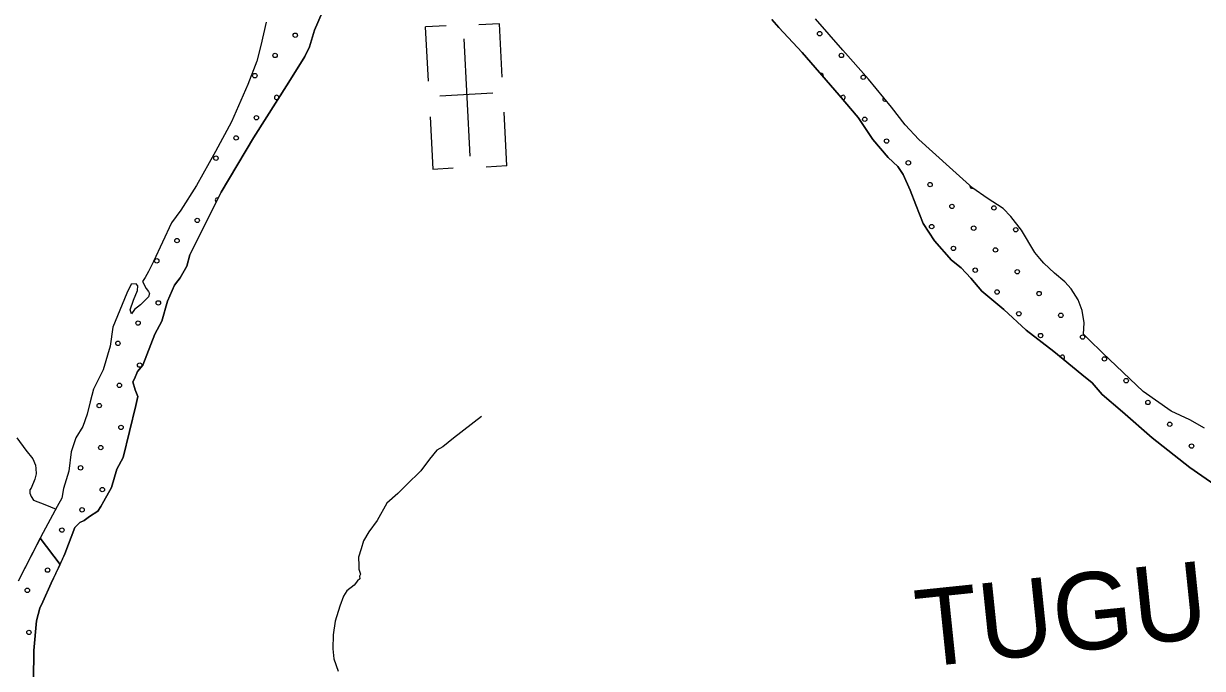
# Model space of a CAD drawing. Extents: x 1551132 to 1791609, y 378168 to 563823.
# Drawn here: x 1701069 to 1706727, y 462137 to 465232 of the extents above; entities that cross this region are included whole.
import ezdxf

# ---------------------------------------------------------------- set-up
doc = ezdxf.new("R2010")
doc.units = 0
for name, color, linetype in [('DESIGN - ROW - Right-of-Way and Easement Labels', 7, 'Continuous'), ('DESIGN - SCRATCH - User 1', 7, 'Continuous'), ('DESIGN - TRAFFIC CONTROL PERMANENT - Pavement Marking Text', 7, 'Continuous'), ('DESIGN - TRANSPORTATION - Edge of Traveled Way', 7, 'Continuous'), ('DESIGN - TRANSPORTATION - Text', 7, 'Continuous'), ('DESIGN - UTILITIES - Cable (Underground) with Text', 7, 'Continuous')]:
    doc.layers.add(name, color=color, linetype=linetype)

msp = doc.modelspace()

# ---------------------------------------------------------------- linework, layer by layer
at = {"layer": 'DESIGN - SCRATCH - User 1'}
for points in [[(1701608.684, 463398.257), (1701617.225, 463442.216), (1701605.617, 463474.409), (1701594.084, 463512.618), (1701602.259, 463526.535), (1701616.7, 463562.394), (1701641.066, 463592.12), (1701698.907, 463741.582), (1701733.673, 463803.217), (1701760.847, 463899.003), (1701793.813, 463976.689), (1701820.254, 464012.389), (1701852.937, 464068.049), (1701867.603, 464121.934), (1702017.316, 464422.417), (1702172.538, 464682.765), (1702341.851, 464950.939), (1702419.374, 465074.101), (1702441.94, 465119.877), (1702464.923, 465199.687), (1702543.188, 465382.934)], [(1704659.955, 465250.973), (1704693.487, 465212.48), (1704806.043, 465092.827), (1704983.572, 464888.197), (1705074.27, 464780.844), (1705144.993, 464675.767), (1705217.941, 464588.681), (1705265.423, 464545.997), (1705290.956, 464507.604), (1705324.047, 464433.06), (1705351.196, 464362.6), (1705386.087, 464272.006), (1705441.086, 464189.162), (1705521.959, 464095.968), (1705569.516, 464059.284), (1705614.923, 464010.616), (1705668.164, 463947.831), (1705773.111, 463860.321), (1705879.909, 463760.776), (1706012.689, 463658.882), (1706147.336, 463546.954), (1706196.876, 463508.245), (1706246.183, 463451.51), (1706343.181, 463368.116), (1706485.686, 463244.063), (1706665.973, 463101.493), (1706802.845, 463007.557)], [(1705624.207, 464441.136), (1705513.434, 464542.738), (1705365.021, 464674.875), (1705299.881, 464745.835), (1705234.908, 464830.812), (1705124.527, 464964.457), (1705000.222, 465104.294), (1704870.033, 465254.223)], [(1702233.362, 465238.788), (1702207.987, 465126.952), (1702189.054, 465051.092), (1702145.68, 464939.497), (1702067.465, 464760.251), (1701989.692, 464617.064), (1701899.677, 464454.001), (1701824.229, 464336.823), (1701779.464, 464275.313), (1701693.182, 464090.175), (1701668.591, 464042.424), (1701652.225, 464012.598), (1701640, 463994.731), (1701657.583, 463960.446), (1701669.416, 463946.271), (1701673.291, 463936.204), (1701669.091, 463920.237), (1701630.625, 463882.686), (1701602.334, 463859.027), (1701588.084, 463839.185), (1701580.31, 463857.31), (1701596.893, 463905.162), (1701615.459, 463950.988), (1701617.734, 463972.988), (1701609.851, 463983.105), (1701585.826, 463981.422), (1701565.285, 463937.629), (1701497.27, 463774.275), (1701484.17, 463684.314), (1701450.771, 463570.586), (1701405.614, 463477.042), (1701388.872, 463417.174), (1701374.139, 463357.272), (1701353.398, 463297.462), (1701320.74, 463243.811), (1701297.899, 463176.009), (1701286.775, 463084.015), (1701261.742, 463000.221), (1701253.175, 462954.27), (1701230.684, 462914.502)], [(1706736.305, 463290.848), (1706666.773, 463329.816), (1706577.259, 463371.05), (1706442.412, 463466.961), (1706248.617, 463649.774), (1706179.427, 463716.784), (1706155.719, 463741.126), (1706158.385, 463795.169), (1706149.119, 463855.387), (1706129.736, 463905.714), (1706096.37, 463958.223), (1706066.788, 463992.666), (1706017.281, 464033.375), (1705965.865, 464082.118), (1705946.132, 464104.41), (1705922.483, 464132.769), (1705857.776, 464239.772), (1705806.586, 464306.541), (1705771.053, 464345.067), (1705693.638, 464394.151), (1705624.207, 464441.136)], [(1701149.628, 462762.757), (1701244.234, 462636.778), (1701267.908, 462687.68), (1701315.457, 462813.241), (1701339.757, 462836.959), (1701359.881, 462846.709), (1701386.122, 462866.393), (1701426.446, 462891.902), (1701440.713, 462913.744), (1701455.037, 462939.595), (1701491.845, 463005.213), (1701516.927, 463093.015), (1701547.61, 463148.692), (1701608.684, 463398.257)], [(1701230.684, 462914.502), (1701163.136, 462789.207), (1701149.628, 462762.757)], [(1701244.234, 462636.778), (1701149.628, 462762.757), (1701044.263, 462556.418)], [(1701116.445, 462080.772), (1701118.186, 462222.959), (1701131.928, 462364.988), (1701146.694, 462426.881), (1701161.061, 462456.74), (1701202.168, 462546.334), (1701244.234, 462636.778)]]:
    msp.add_lwpolyline(points, dxfattribs=at)
at = {"layer": 'DESIGN - TRAFFIC CONTROL PERMANENT - Pavement Marking Text'}
for centre in [(1702373.233, 465175.786), (1702373.233, 465175.786), (1704889.628, 465183.253), (1704889.628, 465183.253), (1702276.161, 465078.714), (1702276.161, 465078.714), (1704994.167, 465078.714), (1704994.167, 465078.714), (1702179.09, 464981.643), (1702179.09, 464981.643), (1705098.705, 464974.176), (1705098.705, 464974.176), (1702186.557, 464780.032), (1702186.557, 464780.032), (1705106.173, 464772.565), (1705106.173, 464772.565), (1702089.485, 464682.961), (1702089.485, 464682.961), (1705210.711, 464668.027), (1705210.711, 464668.027), (1701992.414, 464585.889), (1701992.414, 464585.889), (1705315.25, 464563.488), (1705315.25, 464563.488), (1705419.789, 464458.949), (1705419.789, 464458.949), (1705524.327, 464354.411), (1705524.327, 464354.411), (1705725.937, 464346.944), (1705725.937, 464346.944), (1701902.809, 464287.207), (1701902.809, 464287.207), (1705427.256, 464257.339), (1705427.256, 464257.339), (1705628.866, 464249.872), (1705628.866, 464249.872), (1705830.476, 464242.405), (1705830.476, 464242.405), (1701805.737, 464190.136), (1701805.737, 464190.136), (1705531.794, 464152.8), (1705531.794, 464152.8), (1705733.405, 464145.333), (1705733.405, 464145.333), (1701708.666, 464093.064), (1701708.666, 464093.064), (1705636.333, 464048.262), (1705636.333, 464048.262), (1705837.943, 464040.795), (1705837.943, 464040.795), (1705740.872, 463943.723), (1705740.872, 463943.723), (1705942.482, 463936.256), (1705942.482, 463936.256), (1701716.133, 463891.454), (1701716.133, 463891.454), (1705845.41, 463839.184), (1705845.41, 463839.184), (1706047.021, 463831.717), (1706047.021, 463831.717), (1701619.061, 463794.382), (1701619.061, 463794.382), (1705949.949, 463734.646), (1705949.949, 463734.646), (1706151.559, 463727.179), (1706151.559, 463727.179), (1701521.99, 463697.311), (1701521.99, 463697.311), (1701626.528, 463592.772), (1701626.528, 463592.772), (1706256.098, 463622.64), (1706256.098, 463622.64), (1701529.457, 463495.7), (1701529.457, 463495.7), (1706360.637, 463518.101), (1706360.637, 463518.101), (1701432.385, 463398.629), (1701432.385, 463398.629), (1706465.175, 463413.563), (1706465.175, 463413.563), (1706569.714, 463309.024), (1706569.714, 463309.024), (1701536.924, 463294.09), (1701536.924, 463294.09), (1701439.852, 463197.018), (1701439.852, 463197.018), (1706674.253, 463204.485), (1706674.253, 463204.485), (1701342.781, 463099.947), (1701342.781, 463099.947), (1701447.319, 462995.408), (1701447.319, 462995.408), (1701350.248, 462898.336), (1701350.248, 462898.336), (1701253.176, 462801.265), (1701253.176, 462801.265), (1701184.59, 462609.052), (1701184.59, 462609.052), (1701087.519, 462511.98), (1701087.519, 462511.98), (1701094.986, 462310.37), (1701094.986, 462310.37)]:
    msp.add_circle(centre, 10.56, dxfattribs=at)
for centre, start, end in [((1704897.095, 464981.643), 333.696491, 108.190772), ((1702283.629, 464877.104), 349.397318, 306.069739), ((1705001.634, 464877.104), 271.246253, 169.139847), ((1705203.244, 464869.637), 131.239406, 307.869027), ((1705621.399, 464451.482), 170.312627, 284.632713), ((1701999.881, 464384.279), 71.146393, 235.884856), ((1701813.205, 463988.525), 107.427892, 179.521537), ((1706054.488, 463630.107), 294.490314, 166.03823), ((1706159.026, 463525.568), 28.085462, 75.908635)]:
    msp.add_arc(centre, 10.56, start, end, dxfattribs=at)
at = {"layer": 'DESIGN - TRANSPORTATION - Edge of Traveled Way'}
for points in [[(1702543.188, 465382.934), (1702464.923, 465199.687), (1702441.94, 465119.877), (1702419.374, 465074.101), (1702341.851, 464950.939), (1702172.538, 464682.765), (1702017.316, 464422.417), (1701867.603, 464121.934), (1701852.937, 464068.049), (1701820.254, 464012.389), (1701793.813, 463976.689), (1701760.847, 463899.003), (1701733.673, 463803.217), (1701698.907, 463741.582), (1701641.066, 463592.12), (1701616.7, 463562.394), (1701602.259, 463526.535), (1701594.084, 463512.618), (1701605.617, 463474.409), (1701617.225, 463442.216), (1701608.684, 463398.257)], [(1706802.845, 463007.557), (1706665.973, 463101.493), (1706485.686, 463244.063), (1706343.181, 463368.116), (1706246.183, 463451.51), (1706196.876, 463508.245), (1706147.336, 463546.954), (1706012.689, 463658.882), (1705879.909, 463760.776), (1705773.111, 463860.321), (1705668.164, 463947.831), (1705614.923, 464010.616), (1705569.516, 464059.284), (1705521.959, 464095.968), (1705441.086, 464189.162), (1705386.087, 464272.006), (1705351.196, 464362.6), (1705324.047, 464433.06), (1705290.956, 464507.604), (1705265.423, 464545.997), (1705217.941, 464588.681), (1705144.993, 464675.767), (1705074.27, 464780.844), (1704983.572, 464888.197), (1704806.043, 465092.827), (1704693.487, 465212.48), (1704659.955, 465250.973)], [(1705624.207, 464441.136), (1705513.434, 464542.738), (1705365.021, 464674.875), (1705299.881, 464745.835), (1705234.908, 464830.812), (1705124.527, 464964.457), (1705000.222, 465104.294), (1704870.033, 465254.223)], [(1702233.362, 465238.788), (1702207.987, 465126.952), (1702189.054, 465051.092), (1702145.68, 464939.497), (1702067.465, 464760.251), (1701989.692, 464617.064), (1701899.677, 464454.001), (1701824.229, 464336.823), (1701779.464, 464275.313), (1701693.182, 464090.175), (1701668.591, 464042.424), (1701652.225, 464012.598), (1701640, 463994.731), (1701657.583, 463960.446), (1701669.416, 463946.271), (1701673.291, 463936.204), (1701669.091, 463920.237), (1701630.625, 463882.686), (1701602.334, 463859.027), (1701588.084, 463839.185), (1701580.31, 463857.31), (1701596.893, 463905.162), (1701615.459, 463950.988), (1701617.734, 463972.988), (1701609.851, 463983.105), (1701585.826, 463981.422), (1701565.285, 463937.629), (1701497.27, 463774.275), (1701484.17, 463684.314), (1701450.771, 463570.586), (1701405.614, 463477.042), (1701388.872, 463417.174), (1701374.139, 463357.272), (1701353.398, 463297.462), (1701320.74, 463243.811), (1701297.899, 463176.009), (1701286.775, 463084.015), (1701261.742, 463000.221), (1701253.175, 462954.27), (1701230.684, 462914.502)], [(1706736.305, 463290.848), (1706666.773, 463329.816), (1706577.259, 463371.05), (1706442.412, 463466.961), (1706248.617, 463649.774), (1706179.427, 463716.784), (1706155.719, 463741.126), (1706158.385, 463795.169), (1706149.119, 463855.387), (1706129.736, 463905.714), (1706096.37, 463958.223), (1706066.788, 463992.666), (1706017.281, 464033.375), (1705965.865, 464082.118), (1705946.132, 464104.41), (1705922.483, 464132.769), (1705857.776, 464239.772), (1705806.586, 464306.541), (1705771.053, 464345.067), (1705693.638, 464394.151), (1705624.207, 464441.136)], [(1701608.684, 463398.257), (1701547.61, 463148.692), (1701516.927, 463093.015), (1701491.845, 463005.213), (1701455.037, 462939.595), (1701440.713, 462913.744), (1701426.446, 462891.902), (1701386.122, 462866.393), (1701359.881, 462846.709), (1701339.757, 462836.959), (1701315.457, 462813.241), (1701267.908, 462687.68), (1701202.168, 462546.334), (1701161.061, 462456.74), (1701146.694, 462426.881), (1701131.928, 462364.988), (1701118.186, 462222.959), (1701116.445, 462080.772)], [(1701230.684, 462914.502), (1701163.136, 462789.207), (1701044.263, 462556.418)]]:
    msp.add_lwpolyline(points, dxfattribs=at)
at = {"layer": 'DESIGN - TRANSPORTATION - Text'}
for points in [[(1703266.753, 463346.864), (1703131.781, 463242.003), (1703081.399, 463200.419), (1703053.25, 463184.668), (1703016.851, 463140.951), (1702976.352, 463085.258), (1702907.736, 463017.814), (1702865.354, 462976.155), (1702812.93, 462930.587), (1702766.19, 462846.91), (1702725.707, 462793.216), (1702701.316, 462749.39), (1702688.983, 462711.448), (1702676.633, 462671.505), (1702678.283, 462631.429), (1702678.133, 462613.403), (1702685.925, 462589.294), (1702681.842, 462579.319), (1702683.741, 462567.286), (1702671.65, 462557.385), (1702655.467, 462537.51), (1702621.21, 462509.801), (1702604.977, 462483.917), (1702586.56, 462436.015), (1702563.928, 462364.13), (1702555.353, 462298.112), (1702552.786, 462232.035), (1702558.369, 462183.917), (1702579.869, 462123.616)], [(1701037.472, 463243.844), (1701080.996, 463185.343), (1701114.645, 463142.958), (1701126.395, 463112.799), (1701128.253, 463096.757), (1701130.037, 463070.706), (1701123.803, 463044.722), (1701105.437, 463002.838), (1701099.362, 462994.888), (1701099.229, 462978.862), (1701105.095, 462962.787), (1701116.945, 462944.645), (1701170.794, 462924.094), (1701225.393, 462901.635)]]:
    msp.add_lwpolyline(points, dxfattribs=at)
at = {"layer": 'DESIGN - UTILITIES - Cable (Underground) with Text'}
for p, q in [((1702997.267, 465216.025), (1703010.921, 464955.545)), ((1703096.786, 465221.243), (1702997.876, 465216.059)), ((1703353.35, 465230.722), (1703253.731, 465225.504)), ((1703366.695, 464974.324), (1703353.259, 465230.722)), ((1703320.637, 464897.405), (1703067.356, 464884.127)), ((1703389.026, 464548.406), (1703375.514, 464806.162)), ((1703019.864, 464784.832), (1703033.026, 464533.71)), ((1703033.159, 464533.718), (1703131.278, 464538.861)), ((1703388.851, 464548.398), (1703289.498, 464543.188))]:
    msp.add_line(p, q, dxfattribs=at)
msp.add_lwpolyline([(1703181.472, 465158.176), (1703210.946, 464595.913)], dxfattribs=at)

# ---------------------------------------------------------------- texts
at = {"layer": 'DESIGN - ROW - Right-of-Way and Easement Labels'}
msp.add_text('TUGUS', height=369.9915, rotation=5.929883, dxfattribs=at).set_placement((1705370.512, 462142.167))

doc.saveas('drawing.dxf')
